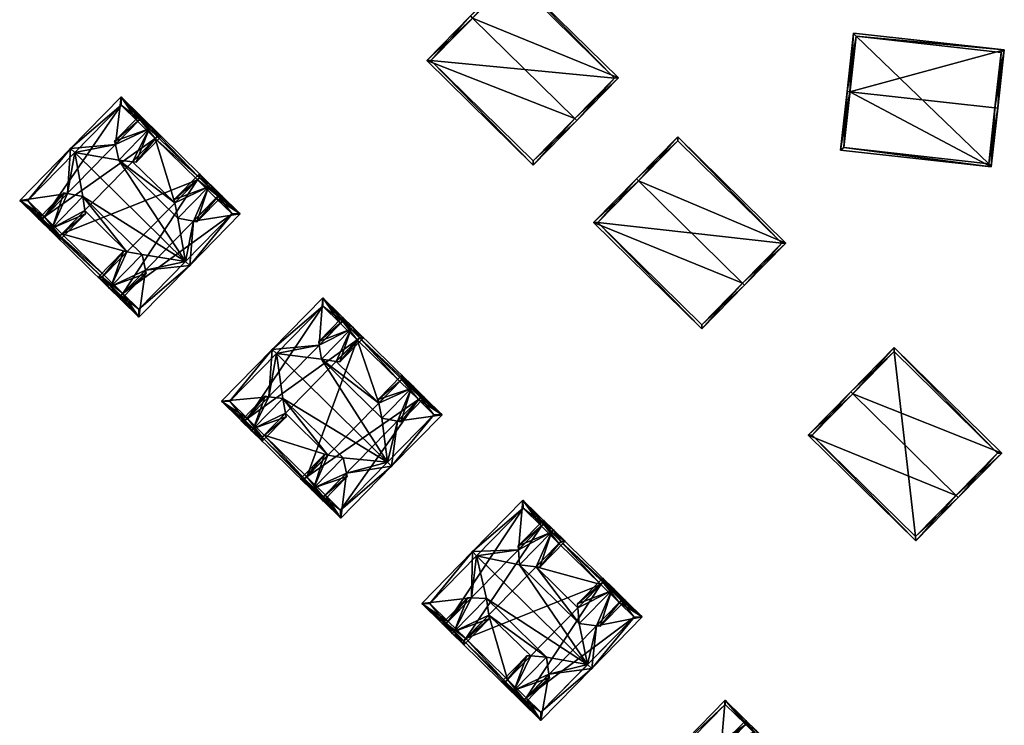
# Model space of a CAD drawing. Header units: inches. Extents: x 2685601 to 2690022, y 1235992 to 1239010.
# Tile 364 of 390: x 2689801 to 2689886, y 1237882 to 1237943. Entities that reach past the tile are written whole.
import ezdxf

# ---------------------------------------------------------------- set-up
doc = ezdxf.new("R2010")
doc.units = ezdxf.units.IN
doc.header["$MEASUREMENT"] = 0
doc.layers.add('Gebaeude Einzelhaus', color=10, linetype='Continuous')

msp = doc.modelspace()

# ---------------------------------------------------------------- meshes
at = {"layer": 'Gebaeude Einzelhaus'}
mesh = msp.add_polyface(dxfattribs=at)
corners = [(2689840.223, 1237943.389, 532.782), (2689852.805, 1237938.225, 529.75), (2689843.645, 1237947.228, 529.75), (2689849.025, 1237934.736, 532.782), (2689849.204, 1237934.561, 532.782), (2689840.045, 1237943.564, 532.782), (2689836.275, 1237939.729, 529.75), (2689845.435, 1237930.726, 529.75), (2689852.451, 1237938.223, 529.897), (2689845.433, 1237931.08, 529.892), (2689843.648, 1237946.874, 529.898), (2689836.629, 1237939.731, 529.891), (2689843.648, 1237946.874, 519.864), (2689852.451, 1237938.223, 519.864), (2689836.629, 1237939.731, 519.864), (2689845.433, 1237931.08, 519.864)]
mesh.append_faces([[corners[k] for k in face] for face in [(11, 9, 7), (6, 11, 7), (0, 11, 5), (10, 0, 5), (5, 11, 6), (8, 10, 2), (2, 10, 5), (1, 8, 2), (9, 3, 4), (4, 3, 8), (7, 9, 4), (4, 8, 1), (3, 7, 4), (5, 6, 0), (0, 6, 3), (3, 6, 7), (0, 2, 5), (4, 1, 3), (3, 1, 0), (0, 1, 2)]], dxfattribs={"color": 13})
mesh.append_faces([[corners[k] for k in face] for face in [(13, 15, 14), (13, 14, 12), (3, 15, 13), (9, 15, 3), (3, 13, 8), (14, 15, 11), (11, 15, 9), (12, 14, 0), (0, 14, 11), (10, 12, 0), (13, 12, 8), (8, 12, 10)]], dxfattribs={"color": 41})
mesh = msp.add_polyface(dxfattribs=at)
corners = [(2689872.736, 1237937.041, 533.921), (2689886.036, 1237940.654, 530.508), (2689873.045, 1237942.095, 530.508), (2689885.23, 1237935.654, 533.921), (2689885.479, 1237935.626, 533.921), (2689872.488, 1237937.068, 533.921), (2689871.925, 1237932.004, 530.508), (2689884.916, 1237930.561, 530.507), (2689873.266, 1237941.819, 530.677), (2689872.201, 1237932.225, 530.675), (2689884.695, 1237930.838, 530.675), (2689885.76, 1237940.433, 530.676), (2689885.76, 1237940.433, 520.414), (2689884.695, 1237930.838, 520.414), (2689873.266, 1237941.819, 520.414), (2689872.201, 1237932.225, 520.414)]
mesh.append_faces([[corners[k] for k in face] for face in [(11, 8, 1), (4, 10, 3), (3, 11, 4), (4, 11, 1), (9, 10, 7), (7, 10, 4), (6, 9, 7), (0, 9, 5), (8, 0, 5), (5, 9, 6), (1, 8, 2), (2, 8, 5), (0, 7, 3), (3, 7, 4), (0, 6, 7), (0, 5, 6), (0, 2, 5), (4, 1, 3), (3, 1, 0), (0, 1, 2)]], dxfattribs={"color": 13})
mesh.append_faces([[corners[k] for k in face] for face in [(12, 13, 14), (14, 13, 15), (10, 9, 13), (13, 9, 15), (9, 14, 15), (0, 8, 9), (9, 8, 14), (8, 11, 14), (14, 11, 12), (11, 10, 12), (12, 10, 13), (11, 3, 10)]], dxfattribs={"color": 41})
mesh = msp.add_polyface(dxfattribs=at)
corners = [(2689809.439, 1237932.492, 529.097), (2689809.928, 1237936.594, 526.835), (2689805.578, 1237932.153, 531.132), (2689816.685, 1237929.625, 527.008), (2689820.205, 1237926.528, 526.835), (2689813.048, 1237933.189, 527.007), (2689811.553, 1237934.651, 527.009), (2689811.378, 1237934.473, 527.181), (2689805.935, 1237931.803, 531.132), (2689809.728, 1237931.158, 529.616), (2689815.498, 1237922.436, 531.131), (2689816.172, 1237925.898, 529.097), (2689815.855, 1237922.086, 531.131), (2689814.831, 1237926.16, 529.616), (2689818.286, 1237928.056, 527.009), (2689818.112, 1237927.878, 527.181), (2689812.872, 1237933.009, 527.181), (2689816.51, 1237929.446, 527.181), (2689814.567, 1237927.462, 529.1), (2689810.915, 1237931.011, 529.115), (2689812.037, 1237921.676, 529.097), (2689811.475, 1237917.615, 526.835), (2689808.306, 1237921.069, 527.007), (2689801.198, 1237927.681, 526.835), (2689810.082, 1237919.681, 527.179), (2689809.906, 1237919.501, 527.006), (2689806.648, 1237928.013, 529.616), (2689811.751, 1237923.015, 529.616), (2689805.304, 1237928.272, 529.097), (2689804.668, 1237924.633, 527.007), (2689803.173, 1237926.096, 527.006), (2689803.349, 1237926.275, 527.179), (2689810.44, 1237923.248, 529.1), (2689804.843, 1237924.812, 527.179), (2689808.481, 1237921.248, 527.179), (2689806.816, 1237926.827, 529.115), (2689811.468, 1237918.323, 527.179), (2689801.905, 1237927.689, 527.179), (2689809.935, 1237935.886, 527.181), (2689819.498, 1237926.52, 527.181), (2689819.498, 1237926.52, 517.656), (2689811.468, 1237918.323, 517.656), (2689818.112, 1237927.878, 517.656), (2689809.935, 1237935.886, 517.656), (2689811.378, 1237934.473, 517.656), (2689816.51, 1237929.446, 517.656), (2689812.872, 1237933.009, 517.656), (2689801.905, 1237927.689, 517.656), (2689803.349, 1237926.275, 517.656), (2689804.843, 1237924.812, 517.656), (2689808.481, 1237921.248, 517.656), (2689810.082, 1237919.681, 517.656)]
mesh.append_faces([[corners[k] for k in face] for face in [(38, 6, 7), (5, 3, 16), (16, 3, 17), (14, 39, 15), (39, 12, 10), (3, 4, 14), (14, 4, 39), (39, 4, 12), (38, 1, 6), (6, 1, 5), (5, 1, 3), (3, 1, 4), (38, 2, 1), (38, 8, 2), (30, 37, 31), (37, 2, 8), (29, 23, 30), (30, 23, 37), (37, 23, 2), (21, 36, 12), (12, 36, 10), (21, 25, 36), (36, 25, 24), (29, 22, 23), (23, 22, 21), (21, 22, 25), (33, 34, 29), (29, 34, 22), (34, 33, 29), (29, 22, 34), (33, 32, 35), (35, 32, 26), (32, 33, 34), (26, 32, 27), (28, 23, 31), (31, 23, 30), (30, 23, 29), (29, 23, 22), (28, 2, 23), (26, 8, 28), (28, 8, 2), (10, 26, 27), (20, 10, 27), (26, 10, 8), (20, 12, 10), (22, 21, 25), (25, 21, 24), (24, 21, 20), (21, 22, 23), (20, 21, 12), (9, 18, 19), (19, 18, 16), (16, 18, 17), (9, 13, 18), (16, 3, 5), (3, 16, 17), (11, 4, 15), (15, 4, 14), (14, 4, 3), (11, 12, 4), (9, 10, 13), (13, 10, 11), (11, 10, 12), (0, 8, 9), (9, 8, 10), (0, 2, 8), (6, 1, 7), (7, 1, 0), (1, 6, 5), (1, 5, 3), (1, 3, 4), (0, 1, 2)]], dxfattribs={"color": 13})
mesh.append_faces([[corners[k] for k in face] for face in [(51, 40, 41), (51, 42, 40), (49, 45, 50), (50, 45, 51), (51, 45, 42), (48, 46, 49), (49, 46, 45), (48, 44, 46), (48, 43, 44), (48, 47, 43), (41, 36, 51), (51, 36, 24), (50, 34, 49), (49, 34, 33), (47, 48, 37), (37, 48, 31), (37, 43, 47), (8, 38, 37), (37, 38, 43), (17, 45, 16), (16, 45, 46), (43, 7, 44), (43, 38, 7), (40, 42, 39), (39, 42, 15), (39, 36, 40), (40, 36, 41), (39, 10, 36)]], dxfattribs={"color": 41})
mesh = msp.add_polyface(dxfattribs=at)
corners = [(2689803.989, 1237925.298, 529.616), (2689805.009, 1237928.328, 528.983), (2689802.819, 1237926.093, 528.983), (2689805.304, 1237928.272, 529.097), (2689803.814, 1237925.119, 529.616), (2689806.648, 1237928.013, 529.616), (2689812.368, 1237933.854, 529.616), (2689811.549, 1237935.005, 528.983), (2689809.375, 1237932.786, 528.983), (2689812.543, 1237934.033, 529.616), (2689809.439, 1237932.492, 529.097), (2689809.728, 1237931.158, 529.616), (2689813.401, 1237933.193, 528.983), (2689810.915, 1237931.011, 529.115), (2689811.226, 1237930.972, 528.983), (2689806.861, 1237926.515, 528.983), (2689806.816, 1237926.827, 529.115), (2689804.671, 1237924.279, 528.983), (2689811.553, 1237934.651, 529.097), (2689803.173, 1237926.096, 529.097), (2689813.048, 1237933.189, 529.114), (2689804.668, 1237924.633, 529.115), (2689813.048, 1237933.189, 527.007), (2689811.553, 1237934.651, 517.656), (2689813.048, 1237933.189, 517.656), (2689811.553, 1237934.651, 527.009), (2689811.378, 1237934.473, 527.181), (2689811.378, 1237934.473, 517.656), (2689803.349, 1237926.275, 527.179), (2689803.173, 1237926.096, 527.006), (2689803.349, 1237926.275, 517.656), (2689803.173, 1237926.096, 517.656), (2689804.668, 1237924.633, 527.007), (2689804.668, 1237924.633, 517.656), (2689804.843, 1237924.812, 517.656), (2689804.843, 1237924.812, 527.179), (2689812.872, 1237933.009, 527.181), (2689812.872, 1237933.009, 517.656)]
mesh.append_faces([[corners[k] for k in face] for face in [(17, 21, 15), (15, 21, 16), (17, 4, 21), (21, 4, 0), (12, 20, 9), (9, 20, 6), (12, 14, 20), (20, 14, 13), (19, 1, 3), (19, 2, 1), (19, 4, 2), (19, 0, 4), (9, 18, 7), (7, 18, 8), (8, 18, 10), (9, 6, 18), (17, 0, 4), (0, 16, 5), (17, 15, 0), (0, 15, 16), (12, 6, 14), (14, 6, 13), (13, 6, 11), (12, 9, 6), (6, 10, 11), (6, 8, 10), (9, 7, 6), (6, 7, 8), (3, 0, 5), (0, 2, 4), (3, 1, 0), (0, 1, 2)]], dxfattribs={"color": 13})
mesh.append_faces([[corners[k] for k in face] for face in [(30, 33, 31), (30, 34, 33), (24, 37, 23), (23, 37, 27), (22, 37, 24), (22, 36, 37), (22, 20, 36), (36, 20, 13), (32, 35, 21), (21, 35, 16), (32, 34, 35), (32, 33, 34), (32, 29, 33), (33, 29, 31), (21, 19, 32), (32, 19, 29), (21, 0, 19), (29, 30, 31), (29, 28, 30), (29, 19, 28), (28, 19, 3), (26, 25, 27), (27, 25, 23), (10, 18, 26), (26, 18, 25), (18, 22, 25), (25, 22, 23), (23, 22, 24), (18, 20, 22), (18, 6, 20)]], dxfattribs={"color": 41})
mesh = msp.add_polyface(dxfattribs=at)
corners = [(2689863.478, 1237920.553, 531.519), (2689859.963, 1237916.619, 528.36), (2689863.656, 1237920.378, 531.519), (2689850.645, 1237925.776, 528.36), (2689854.518, 1237929.36, 531.519), (2689854.34, 1237929.535, 531.519), (2689867.218, 1237924.001, 528.36), (2689857.901, 1237933.159, 528.36), (2689859.96, 1237916.973, 528.51), (2689850.999, 1237925.779, 528.51), (2689866.864, 1237923.999, 528.515), (2689857.904, 1237932.805, 528.516), (2689857.904, 1237932.805, 518.683), (2689866.864, 1237923.999, 518.683), (2689850.999, 1237925.779, 518.683), (2689859.96, 1237916.973, 518.683)]
mesh.append_faces([[corners[k] for k in face] for face in [(4, 9, 5), (11, 4, 5), (5, 9, 3), (10, 11, 7), (7, 11, 5), (6, 10, 7), (8, 0, 2), (2, 0, 10), (2, 10, 6), (9, 8, 1), (3, 9, 1), (1, 8, 2), (4, 7, 5), (2, 6, 0), (0, 6, 4), (4, 6, 7), (3, 4, 5), (3, 0, 4), (3, 1, 0), (0, 1, 2)]], dxfattribs={"color": 13})
mesh.append_faces([[corners[k] for k in face] for face in [(13, 15, 14), (13, 14, 12), (0, 15, 13), (8, 15, 0), (0, 13, 10), (14, 15, 9), (9, 15, 8), (12, 14, 4), (4, 14, 9), (11, 12, 4), (13, 12, 10), (10, 12, 11)]], dxfattribs={"color": 41})
mesh = msp.add_polyface(dxfattribs=at)
corners = [(2689818.64, 1237928.06, 528.983), (2689817.646, 1237929.034, 529.616), (2689817.471, 1237928.855, 529.616), (2689816.172, 1237925.898, 529.097), (2689814.831, 1237926.16, 529.616), (2689816.466, 1237925.84, 528.983), (2689809.091, 1237920.3, 529.616), (2689812.099, 1237921.383, 528.983), (2689812.037, 1237921.676, 529.097), (2689809.91, 1237919.148, 528.983), (2689811.751, 1237923.015, 529.616), (2689808.916, 1237920.121, 529.616), (2689810.142, 1237923.301, 528.983), (2689807.953, 1237921.065, 528.983), (2689810.44, 1237923.248, 529.1), (2689816.681, 1237929.979, 528.983), (2689814.507, 1237927.759, 528.983), (2689814.567, 1237927.462, 529.1), (2689818.286, 1237928.056, 529.097), (2689809.906, 1237919.501, 529.097), (2689816.685, 1237929.625, 529.1), (2689808.306, 1237921.069, 529.1), (2689816.685, 1237929.625, 527.008), (2689818.286, 1237928.056, 527.009), (2689818.286, 1237928.056, 517.656), (2689816.685, 1237929.625, 517.656), (2689816.51, 1237929.446, 517.656), (2689816.51, 1237929.446, 527.181), (2689808.481, 1237921.248, 527.179), (2689808.306, 1237921.069, 527.007), (2689808.481, 1237921.248, 517.656), (2689808.306, 1237921.069, 517.656), (2689809.906, 1237919.501, 527.006), (2689809.906, 1237919.501, 517.656), (2689810.082, 1237919.681, 527.179), (2689810.082, 1237919.681, 517.656), (2689818.112, 1237927.878, 527.181), (2689818.112, 1237927.878, 517.656)]
mesh.append_faces([[corners[k] for k in face] for face in [(21, 12, 14), (21, 13, 12), (21, 11, 13), (21, 6, 11), (1, 20, 15), (15, 20, 16), (16, 20, 17), (1, 2, 20), (9, 19, 7), (7, 19, 8), (9, 11, 19), (19, 11, 6), (0, 18, 1), (1, 18, 2), (0, 5, 18), (18, 5, 3), (2, 17, 4), (2, 16, 17), (1, 15, 2), (2, 15, 16), (14, 6, 10), (6, 13, 11), (14, 12, 6), (6, 12, 13), (9, 6, 11), (6, 8, 10), (9, 7, 6), (6, 7, 8), (0, 2, 5), (5, 2, 3), (3, 2, 4), (0, 1, 2)]], dxfattribs={"color": 13})
mesh.append_faces([[corners[k] for k in face] for face in [(30, 35, 31), (31, 35, 33), (24, 26, 25), (24, 37, 26), (23, 37, 24), (23, 36, 37), (23, 18, 36), (36, 18, 3), (34, 32, 35), (35, 32, 33), (8, 19, 34), (34, 19, 32), (29, 19, 21), (21, 19, 6), (29, 32, 19), (29, 31, 32), (32, 31, 33), (29, 30, 31), (29, 28, 30), (29, 21, 28), (28, 21, 14), (22, 27, 20), (20, 27, 17), (22, 26, 27), (22, 25, 26), (22, 24, 25), (22, 23, 24), (2, 18, 20), (20, 18, 22), (22, 18, 23)]], dxfattribs={"color": 41})
mesh = msp.add_polyface(dxfattribs=at)
corners = [(2689827.016, 1237915.231, 527.848), (2689827.314, 1237919.294, 525.697), (2689822.964, 1237914.853, 529.995), (2689830.465, 1237915.856, 525.871), (2689837.591, 1237909.228, 525.697), (2689829.018, 1237917.275, 525.87), (2689828.843, 1237917.096, 526.043), (2689823.321, 1237914.503, 529.995), (2689827.209, 1237914.023, 528.351), (2689832.884, 1237905.136, 529.995), (2689833.737, 1237908.675, 527.834), (2689833.241, 1237904.786, 529.995), (2689832.405, 1237908.934, 528.351), (2689835.725, 1237910.705, 525.87), (2689834.131, 1237912.266, 525.87), (2689835.55, 1237910.526, 526.043), (2689833.956, 1237912.088, 526.043), (2689832.14, 1237910.234, 527.837), (2689830.29, 1237915.678, 526.043), (2689828.47, 1237913.819, 527.842), (2689829.348, 1237904.195, 527.834), (2689828.861, 1237900.315, 525.697), (2689822.085, 1237907.301, 525.868), (2689818.584, 1237910.381, 525.697), (2689827.52, 1237902.329, 526.041), (2689827.345, 1237902.15, 525.869), (2689825.751, 1237903.711, 525.869), (2689823.87, 1237910.614, 528.351), (2689829.065, 1237905.525, 528.351), (2689822.656, 1237910.778, 527.848), (2689820.639, 1237908.719, 525.869), (2689820.814, 1237908.898, 526.041), (2689827.757, 1237905.759, 527.837), (2689822.261, 1237907.48, 526.041), (2689825.927, 1237903.89, 526.041), (2689824.096, 1237909.354, 527.842), (2689827.321, 1237918.586, 526.043), (2689836.884, 1237909.22, 526.043), (2689828.854, 1237901.023, 526.041), (2689819.291, 1237910.389, 526.041), (2689836.884, 1237909.22, 516.067), (2689828.854, 1237901.023, 516.067), (2689835.55, 1237910.526, 516.067), (2689827.321, 1237918.586, 516.067), (2689828.843, 1237917.096, 516.067), (2689833.956, 1237912.088, 516.067), (2689830.29, 1237915.678, 516.067), (2689819.291, 1237910.389, 516.067), (2689820.814, 1237908.898, 516.067), (2689822.261, 1237907.48, 516.067), (2689825.927, 1237903.89, 516.067), (2689827.52, 1237902.329, 516.067)]
mesh.append_faces([[corners[k] for k in face] for face in [(26, 33, 34), (26, 22, 33), (30, 39, 31), (39, 2, 7), (22, 23, 30), (30, 23, 39), (39, 23, 2), (25, 21, 26), (26, 21, 22), (22, 21, 23), (24, 38, 25), (25, 38, 21), (21, 38, 11), (11, 38, 9), (13, 37, 15), (37, 11, 9), (14, 4, 13), (13, 4, 37), (37, 4, 11), (1, 36, 2), (2, 36, 7), (1, 5, 36), (36, 5, 6), (18, 3, 16), (16, 3, 14), (14, 3, 4), (4, 3, 1), (1, 3, 5), (26, 33, 22), (33, 26, 34), (33, 32, 35), (35, 32, 27), (32, 33, 34), (27, 32, 28), (29, 23, 31), (31, 23, 30), (30, 23, 22), (29, 2, 23), (27, 7, 29), (29, 7, 2), (9, 27, 28), (20, 9, 28), (27, 9, 7), (20, 11, 9), (22, 21, 26), (26, 21, 25), (25, 21, 24), (24, 21, 20), (21, 22, 23), (20, 21, 11), (18, 16, 3), (8, 17, 19), (19, 17, 18), (18, 17, 16), (8, 12, 17), (14, 3, 16), (10, 4, 15), (15, 4, 13), (4, 3, 14), (13, 4, 14), (10, 11, 4), (8, 9, 12), (12, 9, 10), (10, 9, 11), (0, 7, 8), (8, 7, 9), (0, 2, 7), (5, 1, 6), (6, 1, 0), (1, 5, 3), (1, 3, 4), (0, 1, 2)]], dxfattribs={"color": 13})
mesh.append_faces([[corners[k] for k in face] for face in [(46, 48, 44), (44, 48, 43), (43, 48, 47), (46, 49, 48), (42, 50, 45), (45, 50, 46), (46, 50, 49), (42, 51, 50), (42, 41, 51), (42, 40, 41), (41, 38, 51), (51, 38, 24), (33, 50, 34), (33, 49, 50), (47, 48, 39), (39, 48, 31), (39, 43, 47), (7, 36, 39), (39, 36, 43), (16, 45, 18), (18, 45, 46), (43, 6, 44), (43, 36, 6), (40, 42, 37), (37, 42, 15), (37, 38, 40), (40, 38, 41), (37, 9, 38)]], dxfattribs={"color": 41})
mesh = msp.add_polyface(dxfattribs=at)
corners = [(2689830.819, 1237915.86, 527.72), (2689829.895, 1237916.765, 528.351), (2689829.72, 1237916.586, 528.351), (2689828.47, 1237913.819, 527.842), (2689827.209, 1237914.023, 528.351), (2689828.772, 1237913.77, 527.72), (2689821.34, 1237908.032, 528.351), (2689824.151, 1237909.053, 527.72), (2689824.096, 1237909.354, 527.842), (2689822.089, 1237906.948, 527.72), (2689823.87, 1237910.614, 528.351), (2689821.165, 1237907.853, 528.351), (2689822.346, 1237910.82, 527.72), (2689820.285, 1237908.715, 527.72), (2689822.656, 1237910.778, 527.848), (2689829.014, 1237917.629, 527.72), (2689826.967, 1237915.538, 527.72), (2689827.016, 1237915.231, 527.848), (2689830.465, 1237915.856, 527.842), (2689822.085, 1237907.301, 527.842), (2689829.018, 1237917.275, 527.848), (2689820.639, 1237908.719, 527.848), (2689829.018, 1237917.275, 525.87), (2689830.465, 1237915.856, 525.871), (2689830.465, 1237915.856, 516.067), (2689829.018, 1237917.275, 516.067), (2689828.843, 1237917.096, 526.043), (2689828.843, 1237917.096, 516.067), (2689820.814, 1237908.898, 526.041), (2689820.639, 1237908.719, 525.869), (2689820.814, 1237908.898, 516.067), (2689820.639, 1237908.719, 516.067), (2689822.085, 1237907.301, 525.868), (2689822.085, 1237907.301, 516.067), (2689822.261, 1237907.48, 526.041), (2689822.261, 1237907.48, 516.067), (2689830.29, 1237915.678, 526.043), (2689830.29, 1237915.678, 516.067)]
mesh.append_faces([[corners[k] for k in face] for face in [(21, 12, 14), (21, 13, 12), (21, 11, 13), (21, 6, 11), (1, 20, 15), (15, 20, 16), (16, 20, 17), (1, 2, 20), (9, 19, 7), (7, 19, 8), (9, 11, 19), (19, 11, 6), (0, 18, 1), (1, 18, 2), (0, 5, 18), (18, 5, 3), (2, 17, 4), (2, 16, 17), (1, 15, 2), (2, 15, 16), (14, 6, 10), (6, 13, 11), (14, 12, 6), (6, 12, 13), (9, 6, 11), (6, 8, 10), (9, 7, 6), (6, 7, 8), (0, 2, 5), (5, 2, 3), (3, 2, 4), (0, 1, 2)]], dxfattribs={"color": 13})
mesh.append_faces([[corners[k] for k in face] for face in [(30, 33, 31), (30, 35, 33), (24, 37, 25), (25, 37, 27), (23, 37, 24), (23, 36, 37), (23, 18, 36), (36, 18, 3), (34, 32, 35), (35, 32, 33), (8, 19, 34), (34, 19, 32), (29, 19, 21), (21, 19, 6), (29, 32, 19), (29, 31, 32), (32, 31, 33), (29, 30, 31), (29, 28, 30), (29, 21, 28), (28, 21, 14), (26, 22, 27), (27, 22, 25), (17, 20, 26), (26, 20, 22), (22, 24, 25), (22, 23, 24), (2, 18, 20), (20, 18, 22), (22, 18, 23)]], dxfattribs={"color": 41})
mesh = msp.add_polyface(dxfattribs=at)
corners = [(2689872.981, 1237911.026, 530.381), (2689876.556, 1237915.02, 527.348), (2689872.803, 1237911.201, 530.381), (2689885.815, 1237905.92, 527.348), (2689881.883, 1237902.276, 530.381), (2689882.061, 1237902.101, 530.381), (2689869.139, 1237907.474, 527.348), (2689878.399, 1237898.374, 527.348), (2689876.559, 1237914.666, 527.49), (2689885.461, 1237905.918, 527.489), (2689869.493, 1237907.476, 527.493), (2689878.396, 1237898.728, 527.493), (2689876.559, 1237914.666, 517.863), (2689885.461, 1237905.918, 517.863), (2689869.493, 1237907.476, 517.863), (2689878.396, 1237898.728, 517.863)]
mesh.append_faces([[corners[k] for k in face] for face in [(11, 4, 5), (5, 4, 9), (5, 9, 3), (10, 11, 7), (7, 11, 5), (6, 10, 7), (0, 10, 2), (8, 0, 2), (2, 10, 6), (9, 8, 1), (3, 9, 1), (1, 8, 2), (4, 7, 5), (2, 6, 0), (0, 6, 4), (4, 6, 7), (3, 4, 5), (3, 0, 4), (3, 1, 0), (0, 1, 2)]], dxfattribs={"color": 13})
mesh.append_faces([[corners[k] for k in face] for face in [(12, 15, 14), (13, 15, 12), (4, 15, 13), (11, 15, 4), (4, 13, 9), (14, 15, 10), (10, 15, 11), (12, 14, 0), (0, 14, 10), (8, 12, 0), (13, 12, 9), (9, 12, 8)]], dxfattribs={"color": 41})
mesh = msp.add_polyface(dxfattribs=at)
corners = [(2689826.536, 1237902.942, 528.351), (2689827.459, 1237905.812, 527.72), (2689825.398, 1237903.708, 527.72), (2689827.757, 1237905.759, 527.837), (2689826.361, 1237902.764, 528.351), (2689829.065, 1237905.525, 528.351), (2689834.916, 1237911.497, 528.351), (2689832.08, 1237910.529, 527.72), (2689832.14, 1237910.234, 527.837), (2689834.128, 1237912.62, 527.72), (2689832.405, 1237908.934, 528.351), (2689835.091, 1237911.676, 528.351), (2689834.031, 1237908.618, 527.72), (2689836.079, 1237910.709, 527.72), (2689833.737, 1237908.675, 527.834), (2689829.41, 1237903.901, 527.72), (2689829.348, 1237904.195, 527.834), (2689827.349, 1237901.796, 527.72), (2689825.751, 1237903.711, 527.837), (2689834.131, 1237912.266, 527.837), (2689835.725, 1237910.705, 527.834), (2689827.345, 1237902.15, 527.834), (2689834.131, 1237912.266, 525.87), (2689835.725, 1237910.705, 525.87), (2689835.725, 1237910.705, 516.067), (2689834.131, 1237912.266, 516.067), (2689833.956, 1237912.088, 526.043), (2689833.956, 1237912.088, 516.067), (2689825.927, 1237903.89, 526.041), (2689825.751, 1237903.711, 525.869), (2689825.927, 1237903.89, 516.067), (2689825.751, 1237903.711, 516.067), (2689827.345, 1237902.15, 516.067), (2689827.345, 1237902.15, 525.869), (2689827.52, 1237902.329, 526.041), (2689827.52, 1237902.329, 516.067), (2689835.55, 1237910.526, 526.043), (2689835.55, 1237910.526, 516.067)]
mesh.append_faces([[corners[k] for k in face] for face in [(17, 21, 15), (15, 21, 16), (17, 4, 21), (21, 4, 0), (12, 20, 13), (13, 20, 11), (11, 20, 6), (12, 14, 20), (9, 19, 7), (7, 19, 8), (9, 11, 19), (19, 11, 6), (1, 18, 2), (2, 18, 4), (4, 18, 0), (1, 3, 18), (17, 0, 4), (0, 16, 5), (17, 15, 0), (0, 15, 16), (14, 6, 10), (6, 13, 11), (14, 12, 6), (6, 12, 13), (9, 6, 11), (6, 8, 10), (9, 7, 6), (6, 7, 8), (3, 0, 5), (0, 2, 4), (3, 1, 0), (0, 1, 2)]], dxfattribs={"color": 13})
mesh.append_faces([[corners[k] for k in face] for face in [(30, 32, 31), (30, 35, 32), (24, 37, 25), (25, 37, 27), (23, 37, 24), (23, 36, 37), (23, 20, 36), (36, 20, 14), (34, 33, 35), (35, 33, 32), (16, 21, 34), (34, 21, 33), (29, 21, 18), (18, 21, 0), (29, 33, 21), (29, 32, 33), (29, 31, 32), (29, 30, 31), (29, 28, 30), (29, 18, 28), (28, 18, 3), (26, 22, 27), (27, 22, 25), (8, 19, 26), (26, 19, 22), (22, 24, 25), (22, 23, 24), (6, 20, 19), (19, 20, 22), (22, 20, 23)]], dxfattribs={"color": 41})
mesh = msp.add_polyface(dxfattribs=at)
corners = [(2689844.176, 1237897.592, 526.612), (2689840.214, 1237897.44, 528.603), (2689840.571, 1237897.09, 528.603), (2689844.564, 1237901.881, 524.306), (2689844.252, 1237896.299, 527.213), (2689850.134, 1237887.724, 528.603), (2689850.9, 1237891.058, 526.586), (2689850.491, 1237887.374, 528.603), (2689849.411, 1237891.247, 527.213), (2689854.841, 1237891.815, 524.306), (2689847.838, 1237898.325, 524.478), (2689853.033, 1237893.236, 524.479), (2689851.44, 1237894.796, 524.479), (2689852.858, 1237893.058, 524.651), (2689846.335, 1237899.796, 524.479), (2689846.16, 1237899.618, 524.652), (2689851.265, 1237894.618, 524.652), (2689845.7, 1237896.142, 526.591), (2689849.29, 1237892.601, 526.603), (2689847.663, 1237898.146, 524.652), (2689846.802, 1237886.875, 526.586), (2689846.111, 1237882.903, 524.306), (2689839.458, 1237889.769, 524.477), (2689835.834, 1237892.969, 524.306), (2689844.653, 1237884.681, 524.478), (2689843.06, 1237886.24, 524.477), (2689844.828, 1237884.86, 524.649), (2689841.429, 1237893.416, 527.213), (2689846.587, 1237888.364, 527.213), (2689840.131, 1237893.462, 526.612), (2689837.955, 1237891.241, 524.477), (2689838.13, 1237891.42, 524.649), (2689839.633, 1237889.948, 524.649), (2689843.236, 1237886.419, 524.649), (2689841.612, 1237891.968, 526.591), (2689845.227, 1237888.452, 526.603), (2689844.571, 1237901.174, 524.652), (2689854.134, 1237891.808, 524.651), (2689846.104, 1237883.61, 524.649), (2689836.541, 1237892.976, 524.649), (2689854.134, 1237891.808, 515.281), (2689846.104, 1237883.61, 515.281), (2689852.858, 1237893.058, 515.281), (2689844.571, 1237901.174, 515.281), (2689846.16, 1237899.618, 515.281), (2689851.265, 1237894.618, 515.281), (2689847.663, 1237898.146, 515.281), (2689836.541, 1237892.976, 515.281), (2689838.13, 1237891.42, 515.281), (2689839.633, 1237889.948, 515.281), (2689843.236, 1237886.419, 515.281), (2689844.828, 1237884.86, 515.281)]
mesh.append_faces([[corners[k] for k in face] for face in [(30, 39, 31), (39, 1, 2), (22, 23, 30), (30, 23, 39), (39, 23, 1), (22, 21, 23), (21, 38, 7), (7, 38, 5), (21, 24, 38), (38, 24, 26), (32, 25, 22), (22, 25, 21), (21, 25, 24), (32, 33, 25), (11, 37, 13), (37, 7, 5), (12, 9, 11), (11, 9, 37), (37, 9, 7), (3, 36, 1), (1, 36, 2), (3, 14, 36), (36, 14, 15), (19, 10, 16), (16, 10, 12), (12, 10, 9), (9, 10, 3), (3, 10, 14), (34, 28, 27), (34, 35, 28), (32, 33, 34), (34, 33, 35), (25, 32, 22), (32, 25, 33), (29, 23, 31), (31, 23, 30), (30, 23, 22), (29, 1, 23), (27, 2, 29), (29, 2, 1), (5, 27, 28), (20, 5, 28), (27, 5, 2), (20, 7, 5), (24, 21, 26), (26, 21, 20), (22, 21, 25), (21, 24, 25), (21, 22, 23), (20, 21, 7), (17, 16, 19), (19, 16, 10), (17, 18, 16), (4, 8, 17), (17, 8, 18), (12, 10, 16), (14, 3, 15), (15, 3, 0), (3, 14, 10), (6, 9, 13), (13, 9, 11), (9, 10, 12), (11, 9, 12), (10, 9, 3), (6, 7, 9), (4, 5, 8), (8, 5, 6), (6, 5, 7), (0, 2, 4), (4, 2, 5), (1, 0, 3), (0, 1, 2)]], dxfattribs={"color": 13})
mesh.append_faces([[corners[k] for k in face] for face in [(49, 45, 50), (49, 46, 45), (48, 44, 49), (49, 44, 46), (48, 43, 44), (48, 47, 43), (40, 51, 42), (40, 41, 51), (41, 38, 51), (51, 38, 26), (50, 33, 49), (49, 33, 32), (47, 48, 39), (39, 48, 31), (39, 43, 47), (2, 36, 39), (39, 36, 43), (16, 45, 19), (19, 45, 46), (43, 15, 44), (43, 36, 15), (40, 42, 37), (37, 42, 13), (37, 38, 40), (40, 38, 41), (37, 5, 38)]], dxfattribs={"color": 41})
mesh = msp.add_polyface(dxfattribs=at)
corners = [(2689848.191, 1237898.329, 526.455), (2689847.195, 1237899.304, 527.213), (2689847.02, 1237899.125, 527.213), (2689845.7, 1237896.142, 526.591), (2689844.252, 1237896.299, 527.213), (2689846.015, 1237896.108, 526.455), (2689838.641, 1237890.569, 527.213), (2689841.652, 1237891.652, 526.455), (2689841.612, 1237891.968, 526.591), (2689839.461, 1237889.415, 526.455), (2689841.429, 1237893.416, 527.213), (2689838.465, 1237890.39, 527.213), (2689839.792, 1237893.474, 526.455), (2689837.601, 1237891.238, 526.455), (2689840.131, 1237893.462, 526.612), (2689846.331, 1237900.15, 526.455), (2689844.156, 1237897.929, 526.455), (2689844.176, 1237897.592, 526.612), (2689847.838, 1237898.325, 526.591), (2689839.458, 1237889.769, 526.591), (2689846.335, 1237899.796, 526.612), (2689837.955, 1237891.241, 526.612), (2689846.335, 1237899.796, 524.479), (2689847.838, 1237898.325, 524.478), (2689846.335, 1237899.796, 515.281), (2689847.838, 1237898.325, 515.281), (2689846.16, 1237899.618, 524.652), (2689846.16, 1237899.618, 515.281), (2689838.13, 1237891.42, 524.649), (2689837.955, 1237891.241, 524.477), (2689838.13, 1237891.42, 515.281), (2689837.955, 1237891.241, 515.281), (2689839.458, 1237889.769, 515.281), (2689839.458, 1237889.769, 524.477), (2689839.633, 1237889.948, 524.649), (2689839.633, 1237889.948, 515.281), (2689847.663, 1237898.146, 524.652), (2689847.663, 1237898.146, 515.281)]
mesh.append_faces([[corners[k] for k in face] for face in [(21, 12, 14), (21, 13, 12), (21, 11, 13), (21, 6, 11), (1, 20, 15), (15, 20, 16), (16, 20, 17), (1, 2, 20), (9, 19, 7), (7, 19, 8), (9, 11, 19), (19, 11, 6), (0, 18, 1), (1, 18, 2), (0, 5, 18), (18, 5, 3), (2, 17, 4), (2, 16, 17), (1, 15, 2), (2, 15, 16), (14, 6, 10), (6, 13, 11), (14, 12, 6), (6, 12, 13), (9, 6, 11), (6, 8, 10), (9, 7, 6), (6, 7, 8), (0, 2, 5), (5, 2, 3), (3, 2, 4), (0, 1, 2)]], dxfattribs={"color": 13})
mesh.append_faces([[corners[k] for k in face] for face in [(30, 35, 31), (31, 35, 32), (25, 37, 24), (24, 37, 27), (23, 37, 25), (23, 36, 37), (23, 18, 36), (36, 18, 3), (34, 33, 35), (35, 33, 32), (8, 19, 34), (34, 19, 33), (19, 29, 33), (33, 29, 32), (32, 29, 31), (19, 21, 29), (19, 6, 21), (29, 30, 31), (29, 28, 30), (29, 21, 28), (28, 21, 14), (26, 22, 27), (27, 22, 24), (17, 20, 26), (26, 20, 22), (22, 23, 24), (24, 23, 25), (20, 18, 22), (22, 18, 23), (20, 2, 18)]], dxfattribs={"color": 41})
mesh = msp.add_polyface(dxfattribs=at)
corners = [(2689843.799, 1237885.517, 527.213), (2689844.897, 1237888.473, 526.455), (2689842.706, 1237886.236, 526.455), (2689845.227, 1237888.452, 526.603), (2689843.624, 1237885.339, 527.213), (2689846.587, 1237888.364, 527.213), (2689852.179, 1237894.072, 527.213), (2689851.436, 1237895.15, 526.455), (2689849.261, 1237892.929, 526.455), (2689852.354, 1237894.251, 527.213), (2689849.29, 1237892.601, 526.603), (2689849.411, 1237891.247, 527.213), (2689853.386, 1237893.24, 526.455), (2689850.9, 1237891.058, 526.586), (2689851.21, 1237891.019, 526.455), (2689846.846, 1237886.564, 526.455), (2689846.802, 1237886.875, 526.586), (2689844.656, 1237884.328, 526.455), (2689851.44, 1237894.796, 526.603), (2689843.06, 1237886.24, 526.603), (2689853.033, 1237893.236, 526.586), (2689844.653, 1237884.681, 526.586), (2689851.44, 1237894.796, 524.479), (2689853.033, 1237893.236, 524.479), (2689851.44, 1237894.796, 515.281), (2689853.033, 1237893.236, 515.281), (2689851.265, 1237894.618, 524.652), (2689851.265, 1237894.618, 515.281), (2689843.236, 1237886.419, 524.649), (2689843.06, 1237886.24, 524.477), (2689843.236, 1237886.419, 515.281), (2689843.06, 1237886.24, 515.281), (2689844.653, 1237884.681, 515.281), (2689844.653, 1237884.681, 524.478), (2689844.828, 1237884.86, 524.649), (2689844.828, 1237884.86, 515.281), (2689852.858, 1237893.058, 524.651), (2689852.858, 1237893.058, 515.281)]
mesh.append_faces([[corners[k] for k in face] for face in [(17, 21, 15), (15, 21, 16), (17, 4, 21), (21, 4, 0), (12, 20, 9), (9, 20, 6), (12, 14, 20), (20, 14, 13), (19, 1, 3), (19, 2, 1), (19, 4, 2), (19, 0, 4), (9, 18, 7), (7, 18, 8), (8, 18, 10), (9, 6, 18), (17, 0, 4), (0, 16, 5), (17, 15, 0), (0, 15, 16), (12, 6, 14), (14, 6, 13), (13, 6, 11), (12, 9, 6), (6, 10, 11), (6, 8, 10), (9, 7, 6), (6, 7, 8), (3, 0, 5), (0, 2, 4), (3, 1, 0), (0, 1, 2)]], dxfattribs={"color": 13})
mesh.append_faces([[corners[k] for k in face] for face in [(30, 32, 31), (27, 35, 30), (30, 35, 32), (27, 37, 35), (27, 24, 37), (37, 24, 25), (23, 37, 25), (23, 36, 37), (23, 20, 36), (36, 20, 13), (34, 33, 35), (35, 33, 32), (16, 21, 34), (34, 21, 33), (21, 29, 33), (33, 29, 32), (32, 29, 31), (21, 19, 29), (21, 0, 19), (29, 30, 31), (29, 28, 30), (29, 19, 28), (28, 19, 3), (26, 22, 27), (27, 22, 24), (10, 18, 26), (26, 18, 22), (22, 23, 24), (24, 23, 25), (18, 20, 22), (22, 20, 23), (18, 6, 20)]], dxfattribs={"color": 41})
mesh = msp.add_polyface(dxfattribs=at)
corners = [(2689861.599, 1237880.352, 526.485), (2689857.636, 1237880.2, 528.477), (2689857.814, 1237880.025, 528.477), (2689861.986, 1237884.641, 524.18), (2689861.675, 1237879.059, 527.087), (2689867.735, 1237870.309, 528.477), (2689868.323, 1237873.819, 526.459), (2689867.914, 1237870.134, 528.477), (2689866.833, 1237874.007, 527.087), (2689872.264, 1237874.575, 524.18), (2689865.26, 1237881.085, 524.353), (2689870.455, 1237875.996, 524.353), (2689868.863, 1237877.556, 524.353), (2689863.758, 1237882.556, 524.353), (2689863.122, 1237878.902, 526.464), (2689866.714, 1237875.361, 526.476), (2689856.88, 1237872.529, 524.352), (2689853.256, 1237875.729, 524.18), (2689863.534, 1237865.663, 524.18), (2689857.553, 1237876.221, 526.485), (2689855.378, 1237874.001, 524.352), (2689864.224, 1237869.634, 526.459), (2689862.075, 1237867.441, 524.351), (2689860.483, 1237869, 524.351), (2689858.851, 1237876.176, 527.087), (2689864.009, 1237871.124, 527.087), (2689859.034, 1237874.728, 526.464), (2689862.649, 1237871.211, 526.476), (2689861.99, 1237884.288, 524.352), (2689871.91, 1237874.571, 524.353), (2689863.53, 1237866.016, 524.351), (2689853.61, 1237875.733, 524.352), (2689871.91, 1237874.571, 514.611), (2689863.53, 1237866.016, 514.611), (2689870.455, 1237875.996, 514.611), (2689863.758, 1237882.556, 514.611), (2689861.99, 1237884.288, 514.611), (2689865.26, 1237881.085, 514.611), (2689868.863, 1237877.556, 514.611), (2689853.61, 1237875.733, 514.611), (2689856.88, 1237872.529, 514.611), (2689860.483, 1237869, 514.611), (2689855.378, 1237874.001, 514.611), (2689862.075, 1237867.441, 514.611)]
mesh.append_faces([[corners[k] for k in face] for face in [(31, 1, 2), (16, 17, 20), (20, 17, 31), (31, 17, 1), (30, 18, 22), (22, 18, 23), (23, 18, 16), (16, 18, 17), (5, 7, 30), (30, 7, 18), (1, 28, 2), (29, 7, 5), (10, 9, 12), (12, 9, 11), (11, 9, 29), (29, 9, 7), (1, 3, 28), (28, 3, 13), (13, 3, 10), (10, 3, 9), (26, 25, 24), (26, 27, 25), (23, 26, 16), (26, 23, 27), (24, 2, 19), (19, 2, 1), (5, 24, 25), (21, 5, 25), (24, 5, 2), (21, 7, 5), (22, 18, 21), (16, 18, 23), (18, 22, 23), (21, 18, 7), (19, 17, 20), (20, 17, 16), (17, 19, 1), (16, 17, 18), (4, 8, 14), (14, 8, 15), (14, 12, 10), (12, 14, 15), (13, 3, 0), (3, 13, 10), (6, 9, 11), (9, 10, 12), (11, 9, 12), (10, 9, 3), (6, 7, 9), (4, 5, 8), (8, 5, 6), (6, 5, 7), (0, 2, 4), (4, 2, 5), (1, 0, 3), (0, 1, 2)]], dxfattribs={"color": 13})
mesh.append_faces([[corners[k] for k in face] for face in [(40, 38, 41), (40, 37, 38), (35, 39, 36), (35, 42, 39), (32, 33, 34), (34, 33, 43), (22, 33, 30), (22, 43, 33), (42, 20, 39), (39, 20, 31), (23, 40, 41), (23, 16, 40), (2, 28, 31), (31, 28, 39), (39, 28, 36), (37, 12, 38), (37, 10, 12), (28, 35, 36), (28, 13, 35), (29, 32, 11), (11, 32, 34), (29, 30, 32), (32, 30, 33), (29, 5, 30)]], dxfattribs={"color": 41})
mesh = msp.add_polyface(dxfattribs=at)
corners = [(2689856.063, 1237873.329, 527.087), (2689857.213, 1237876.233, 526.328), (2689855.024, 1237873.998, 526.328), (2689857.553, 1237876.221, 526.485), (2689855.888, 1237873.15, 527.087), (2689858.851, 1237876.176, 527.087), (2689864.443, 1237881.885, 527.087), (2689861.579, 1237880.69, 526.328), (2689861.599, 1237880.352, 526.485), (2689863.754, 1237882.91, 526.328), (2689861.675, 1237879.059, 527.087), (2689864.618, 1237882.064, 527.087), (2689863.439, 1237878.868, 526.328), (2689865.614, 1237881.089, 526.328), (2689863.122, 1237878.902, 526.464), (2689859.074, 1237874.411, 526.328), (2689859.034, 1237874.728, 526.464), (2689856.884, 1237872.175, 526.328), (2689855.378, 1237874.001, 526.485), (2689863.758, 1237882.556, 526.485), (2689865.26, 1237881.085, 526.464), (2689856.88, 1237872.529, 526.464), (2689863.758, 1237882.556, 524.353), (2689865.26, 1237881.085, 524.353), (2689864.783, 1237881.552, 514.611), (2689865.26, 1237881.085, 514.611), (2689863.758, 1237882.556, 514.611), (2689855.378, 1237874.001, 524.352), (2689856.88, 1237872.529, 524.352), (2689855.378, 1237874.001, 514.611), (2689856.88, 1237872.529, 514.611)]
mesh.append_faces([[corners[k] for k in face] for face in [(17, 21, 15), (15, 21, 16), (17, 4, 21), (21, 4, 0), (12, 20, 13), (13, 20, 11), (11, 20, 6), (12, 14, 20), (9, 19, 7), (7, 19, 8), (9, 11, 19), (19, 11, 6), (1, 18, 2), (2, 18, 4), (4, 18, 0), (1, 3, 18), (17, 0, 4), (0, 16, 5), (17, 15, 0), (0, 15, 16), (14, 6, 10), (6, 13, 11), (14, 12, 6), (6, 12, 13), (9, 6, 11), (6, 8, 10), (9, 7, 6), (6, 7, 8), (3, 0, 5), (0, 2, 4), (3, 1, 0), (0, 1, 2)]], dxfattribs={"color": 13})
mesh.append_faces([[corners[k] for k in face] for face in [(24, 29, 26), (24, 30, 29), (24, 25, 30), (14, 23, 20), (16, 21, 28), (28, 29, 30), (28, 27, 29), (28, 21, 27), (27, 21, 18), (18, 21, 0), (3, 27, 18), (22, 8, 19), (22, 24, 26), (22, 23, 24), (24, 23, 25), (22, 20, 23), (22, 19, 20), (20, 19, 6)]], dxfattribs={"color": 41})

doc.saveas('drawing.dxf')
